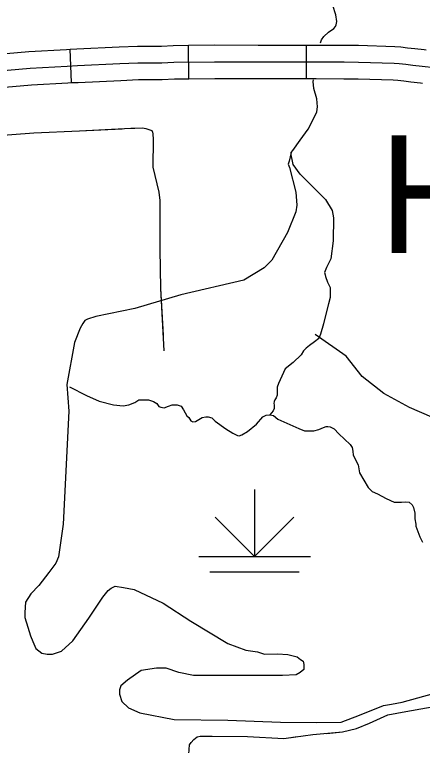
# Model space of a CAD drawing. Extents: x 1084508 to 1142749, y 1057638 to 1093403.
# Drawn here: x 1114891 to 1115465, y 1070069 to 1071097 of the extents above; entities that cross this region are included whole.
import ezdxf

# ---------------------------------------------------------------- set-up
doc = ezdxf.new("R2010")
doc.units = 0
for name, color, linetype in [('Level 25', 7, 'Continuous'), ('Level 32', 7, 'Continuous'), ('Level 35', 7, 'Continuous'), ('Level 43', 7, 'Continuous'), ('Level 44', 7, 'Continuous'), ('Level 47', 7, 'Continuous')]:
    doc.layers.add(name, color=color, linetype=linetype)

msp = doc.modelspace()

# ---------------------------------------------------------------- linework, layer by layer
at = {"layer": 'Level 32'}
for p, q in [((1115136.4, 1071007), (1115135.8, 1071054.1)), ((1115301.8, 1071007.3), (1115301.8, 1071054.4)), ((1114971.4, 1071001.5), (1114969.6, 1071048.6))]:
    msp.add_line(p, q, dxfattribs=at)
for points in [[(1114969.6, 1071048.6), (1114978.7, 1071048.9), (1115038.4, 1071051.7), (1115064.1, 1071053), (1115097.8, 1071053), (1115114.4, 1071053.8), (1115135.8, 1071054.1)], [(1115135.8, 1071054.1), (1115172.3, 1071054.5), (1115233.8, 1071054.4), (1115301.8, 1071054.4)], [(1115301.8, 1071054.4), (1115315.7, 1071054.4), (1115354.7, 1071054.1), (1115375, 1071054), (1115426, 1071052.4), (1115434.3, 1071051.8), (1115443.9, 1071050.7), (1115453.8, 1071049.5), (1115467.1, 1071047.9), (1115469.9, 1071047.6)], [(1114802.4, 1071035.7), (1114818.2, 1071037.6), (1114829.7, 1071038.6), (1114850, 1071040.3), (1114863, 1071041.2), (1114911.5, 1071045.5), (1114964.2, 1071048.3), (1114969.6, 1071048.6)], [(1114864.8, 1071017.7), (1114913.2, 1071022), (1114965.3, 1071024.8), (1114979.7, 1071025.4), (1115039.5, 1071028.2), (1115064.7, 1071029.4), (1115098.4, 1071029.4), (1115115.2, 1071030.3), (1115172.5, 1071031), (1115233.8, 1071030.8), (1115315.6, 1071030.8), (1115354.6, 1071030.6)], [(1115354.6, 1071030.6), (1115374.6, 1071030.4), (1115424.7, 1071028.9), (1115432.1, 1071028.3), (1115441.1, 1071027.3), (1115451, 1071026.1), (1115464.4, 1071024.6), (1115481.6, 1071022.6)], [(1114971.4, 1071001.5), (1114980.7, 1071001.9), (1115040.7, 1071004.7), (1115065.3, 1071005.9), (1115099, 1071005.9), (1115115.9, 1071006.8), (1115136.4, 1071007)], [(1115136.4, 1071007), (1115172.6, 1071007.4), (1115233.8, 1071007.3), (1115301.8, 1071007.3)], [(1115301.8, 1071007.3), (1115315.5, 1071007.3), (1115354.4, 1071007), (1115374.1, 1071006.9), (1115423.5, 1071005.4), (1115430, 1071004.9), (1115438.3, 1071004), (1115448.2, 1071002.7), (1115461.8, 1071001.2), (1115464.6, 1071000.8)], [(1114808.2, 1070988.9), (1114823.1, 1070990.8), (1114833.7, 1070991.7), (1114853.4, 1070993.4), (1114866.6, 1070994.2), (1114914.9, 1070998.6), (1114966.4, 1071001.3), (1114971.4, 1071001.5)]]:
    msp.add_lwpolyline(points, dxfattribs=at)
at = {"layer": 'Level 35'}
for points in [[(1115321.6, 1071057.4), (1115322.7, 1071061.5), (1115326, 1071066.4), (1115332.7, 1071072.7), (1115340.1, 1071077.6), (1115342.3, 1071080.5), (1115343.6, 1071083), (1115344.1, 1071087.4), (1115343, 1071096.8), (1115338.7, 1071109.9)], [(1115316.7, 1070848.6), (1115292.8, 1070872.9), (1115283, 1070886.5), (1115281.5, 1070893.2), (1115280.3, 1070899.9), (1115280.3, 1070903), (1115282.6, 1070906.1), (1115293, 1070920.6), (1115304, 1070936), (1115312.4, 1070952.5), (1115316, 1070960.5), (1115317.1, 1070967.4), (1115316, 1070978.6), (1115312, 1070993.1), (1115310.9, 1071002.9), (1115311.3, 1071005.3)], [(1115316.7, 1070848.6), (1115328.4, 1070837), (1115337.9, 1070821.6), (1115339.6, 1070811.5), (1115339, 1070778.9), (1115336.1, 1070753.5), (1115329.6, 1070741.6), (1115327.2, 1070734.5), (1115327.8, 1070731), (1115328.4, 1070728.6), (1115331.4, 1070720.9), (1115334.9, 1070713.2), (1115334.9, 1070706.1), (1115334.9, 1070699), (1115332.5, 1070690.1), (1115329, 1070675.9), (1115325.4, 1070662.3), (1115321.3, 1070647.5), (1115318.9, 1070641.6), (1115313, 1070636.8), (1115305.9, 1070631.5), (1115301.2, 1070627.9), (1115297.6, 1070624.4), (1115294.1, 1070618.5), (1115282.8, 1070607.8), (1115271.6, 1070598.9), (1115262.1, 1070578.2), (1115260.3, 1070572.9), (1115260.3, 1070566.4), (1115260.5, 1070562), (1115259.2, 1070557.9), (1115257.4, 1070555.4), (1115256.4, 1070552.8), (1115255.6, 1070550), (1115256.1, 1070548.2), (1115256.4, 1070545.7), (1115256.1, 1070543.1), (1115254.6, 1070539.8), (1115250.3, 1070534.3)], [(1114968.5, 1070573.7), (1114992.3, 1070561.5), (1115010.2, 1070553.4), (1115030.5, 1070548.2), (1115043.8, 1070547), (1115051.9, 1070548.2), (1115060.6, 1070551.7), (1115065.8, 1070555.1), (1115073.9, 1070555.1), (1115079.7, 1070555.1), (1115086.7, 1070552.8), (1115091.3, 1070549.9), (1115094.2, 1070545.9), (1115097.1, 1070544.7), (1115101.7, 1070544.1), (1115107.5, 1070546.4), (1115112.7, 1070548.2), (1115116.2, 1070548.2), (1115119.7, 1070548.2), (1115125.5, 1070546.4), (1115128.9, 1070541.2), (1115133.7, 1070532.7), (1115136.1, 1070530.3), (1115139.3, 1070525.7), (1115142, 1070524.1), (1115145.5, 1070524.6), (1115150.4, 1070527.6), (1115155.2, 1070530.3), (1115160.1, 1070531.1), (1115163.6, 1070531.1), (1115168.4, 1070529.7), (1115173.5, 1070525.4), (1115188.1, 1070514.4), (1115198.1, 1070508.2), (1115204.5, 1070505), (1115206.9, 1070504.7), (1115211, 1070505.8), (1115218.8, 1070510.9), (1115231.2, 1070520.9), (1115240.1, 1070531.1), (1115245.2, 1070533.8), (1115250.3, 1070534.3), (1115255.4, 1070533), (1115261.4, 1070528.1), (1115291, 1070514.9), (1115298.8, 1070511.4), (1115303.4, 1070511.4), (1115312, 1070511.4), (1115319, 1070513.6), (1115325.7, 1070516.5), (1115329.5, 1070517.9), (1115331.6, 1070517.9), (1115334.9, 1070517.4), (1115340.5, 1070514.4), (1115347, 1070507.4), (1115362.9, 1070492.3), (1115366.1, 1070488.2), (1115366.9, 1070482.9), (1115367.5, 1070477.2), (1115374.2, 1070464), (1115376.4, 1070452.4), (1115388.2, 1070431.9), (1115393.9, 1070426.5), (1115401.7, 1070423), (1115413.5, 1070416.6), (1115424.8, 1070411.4), (1115428.6, 1070411.2), (1115435.3, 1070411.4), (1115441, 1070411.7), (1115445.8, 1070411.2), (1115450.2, 1070407.7), (1115452.3, 1070403.9), (1115454.2, 1070395.8), (1115454.2, 1070388), (1115455.3, 1070380.2), (1115455.5, 1070377.5), (1115461.2, 1070362.4), (1115464.7, 1070354.9)]]:
    msp.add_lwpolyline(points, dxfattribs=at)
at = {"layer": 'Level 43'}
for points in [[(1114825.1, 1070923.9), (1114918.4, 1070931), (1114982.4, 1070933.6), (1115054.6, 1070937.3), (1115060.2, 1070937.3), (1115071.3, 1070938), (1115075.7, 1070936.9), (1115082.7, 1070934.7), (1115084.6, 1070933.6), (1115085.7, 1070929.5), (1115086.1, 1070921.7), (1115085.7, 1070882.5), (1115093.9, 1070847.3), (1115095.3, 1070835.8), (1115095.3, 1070767.3), (1115096.4, 1070711.7), (1115101.3, 1070624.4)], [(1114918.4, 1070931), (1114982.4, 1070933.6), (1115042.6, 1070936.7)], [(1115083.4, 1070934.3), (1115084.6, 1070933.6), (1115085.7, 1070929.5), (1115086.1, 1070921.7), (1115085.7, 1070882.5), (1115093.9, 1070847.3), (1115095.3, 1070835.8), (1115095.3, 1070811.8)], [(1115095.3, 1070770.4), (1115095.3, 1070767.3), (1115096.4, 1070711.7), (1115100.1, 1070646.2)], [(1115136.5, 1070056.9), (1115137, 1070069.8), (1115139.7, 1070073), (1115143.4, 1070077.3), (1115148.2, 1070081), (1115152, 1070082.1), (1115169.1, 1070082.1), (1115218.9, 1070081.6), (1115269.7, 1070078.9), (1115310.4, 1070084.2), (1115352.1, 1070088), (1115371.9, 1070092.8), (1115390.1, 1070100.3), (1115415.8, 1070112.1), (1115441.4, 1070116.9), (1115491.7, 1070125.5)], [(1115330.1, 1070086), (1115352.1, 1070088), (1115371.9, 1070092.8), (1115390.1, 1070100.3), (1115415.8, 1070112.1), (1115441.4, 1070116.9), (1115449.1, 1070118.2)], [(1115164.8, 1070082.1), (1115169.1, 1070082.1), (1115218.9, 1070081.6), (1115269.7, 1070078.9), (1115288.9, 1070081.4)]]:
    msp.add_lwpolyline(points, dxfattribs=at)
at = {"layer": 'Level 44'}
for p, q in [((1115228.6, 1070428.9), (1115228.6, 1070334.7)), ((1115228.6, 1070334.7), (1115173.2, 1070390.2)), ((1115228.6, 1070334.7), (1115284.1, 1070390.2)), ((1115150.2, 1070334.7), (1115307.1, 1070334.7)), ((1115165.9, 1070313.3), (1115291.4, 1070313.3))]:
    msp.add_line(p, q, dxfattribs=at)
at = {"layer": 'Level 47'}
for points in [[(1115280.3, 1070903), (1115277.1, 1070891.2), (1115276.1, 1070886.9), (1115277.7, 1070882), (1115286.6, 1070847.4), (1115287.9, 1070828.9), (1115286.9, 1070819.6), (1115275.2, 1070790.9), (1115253, 1070751.9), (1115242.2, 1070741.1), (1115213.8, 1070723.8), (1115124.9, 1070702.8), (1115060.6, 1070683.7), (1115005.7, 1070672.6), (1114994, 1070668.8), (1114990.3, 1070667), (1114987.2, 1070662.7), (1114983.5, 1070655.9), (1114975.4, 1070636.1), (1114964.9, 1070576.8), (1114967.4, 1070539.1), (1114959.4, 1070380.3), (1114953.2, 1070334.6), (1114949.5, 1070325.4), (1114939.6, 1070312.4), (1114925.4, 1070293.9), (1114914.3, 1070282.1), (1114906.9, 1070270.4), (1114905.7, 1070256.2), (1114905.7, 1070248.8), (1114910, 1070235.2), (1114913.7, 1070223.4), (1114916.8, 1070215.4), (1114921.1, 1070205.5), (1114929.7, 1070198.7), (1114937.1, 1070197.5), (1114944.6, 1070197.5), (1114957.5, 1070201.8), (1114973, 1070216), (1114995.8, 1070248.1), (1115015.6, 1070277.8), (1115023, 1070287.1), (1115027.3, 1070290.1), (1115032.9, 1070293.2), (1115044.6, 1070291.4), (1115059.4, 1070288.3), (1115100.2, 1070269.1), (1115139.1, 1070243.8), (1115190.9, 1070212.3), (1115216.2, 1070203)], [(1116218.2, 1070721), (1116087.1, 1070654.6), (1116066, 1070654.6), (1116044.8, 1070662.2), (1116002.6, 1070674.2), (1115960.4, 1070680.2), (1115916.7, 1070680.2), (1115876, 1070675.7), (1115829.3, 1070648.6), (1115799.1, 1070627.5), (1115762.9, 1070604.8), (1115707.1, 1070583.7), (1115649.9, 1070558.1), (1115613.7, 1070538.5), (1115577.5, 1070523.4), (1115517.2, 1070523.4), (1115478, 1070530.9), (1115446.3, 1070544.5), (1115410.2, 1070564.1), (1115380, 1070588.2), (1115357.4, 1070616.9), (1115313.7, 1070647.1)], [(1115216.2, 1070203), (1115232.9, 1070200.6), (1115242.8, 1070197.5), (1115260.7, 1070198.1), (1115275.5, 1070196.9), (1115288.5, 1070193.8), (1115293.4, 1070190.1), (1115297.1, 1070187.6), (1115297.8, 1070182.7), (1115297.8, 1070180.2), (1115297.8, 1070175.9), (1115292.8, 1070171.5), (1115287.3, 1070168.4), (1115268.1, 1070167.2), (1115142.8, 1070167.2), (1115122.4, 1070171.5), (1115104.5, 1070177.7), (1115090.9, 1070177.7), (1115069.3, 1070174.6), (1115050.1, 1070161), (1115040.9, 1070153), (1115039, 1070147.4), (1115039, 1070141.3), (1115042.1, 1070130.8), (1115051.4, 1070122.1), (1115067.4, 1070114.7), (1115115.6, 1070105.4), (1115190.9, 1070104.8), (1115265, 1070101.7), (1115316.3, 1070101.1), (1115350.2, 1070101.7), (1115376.2, 1070111.6), (1115410.1, 1070125.2), (1115421.2, 1070127.1), (1115436.1, 1070130.1), (1115502.1, 1070148.1)]]:
    msp.add_lwpolyline(points, dxfattribs=at)

# ---------------------------------------------------------------- texts
at = {"layer": 'Level 25'}
msp.add_text('Hopper', height=165.73, dxfattribs=at).set_placement((1115403.1, 1070761.6))

doc.saveas('drawing.dxf')
